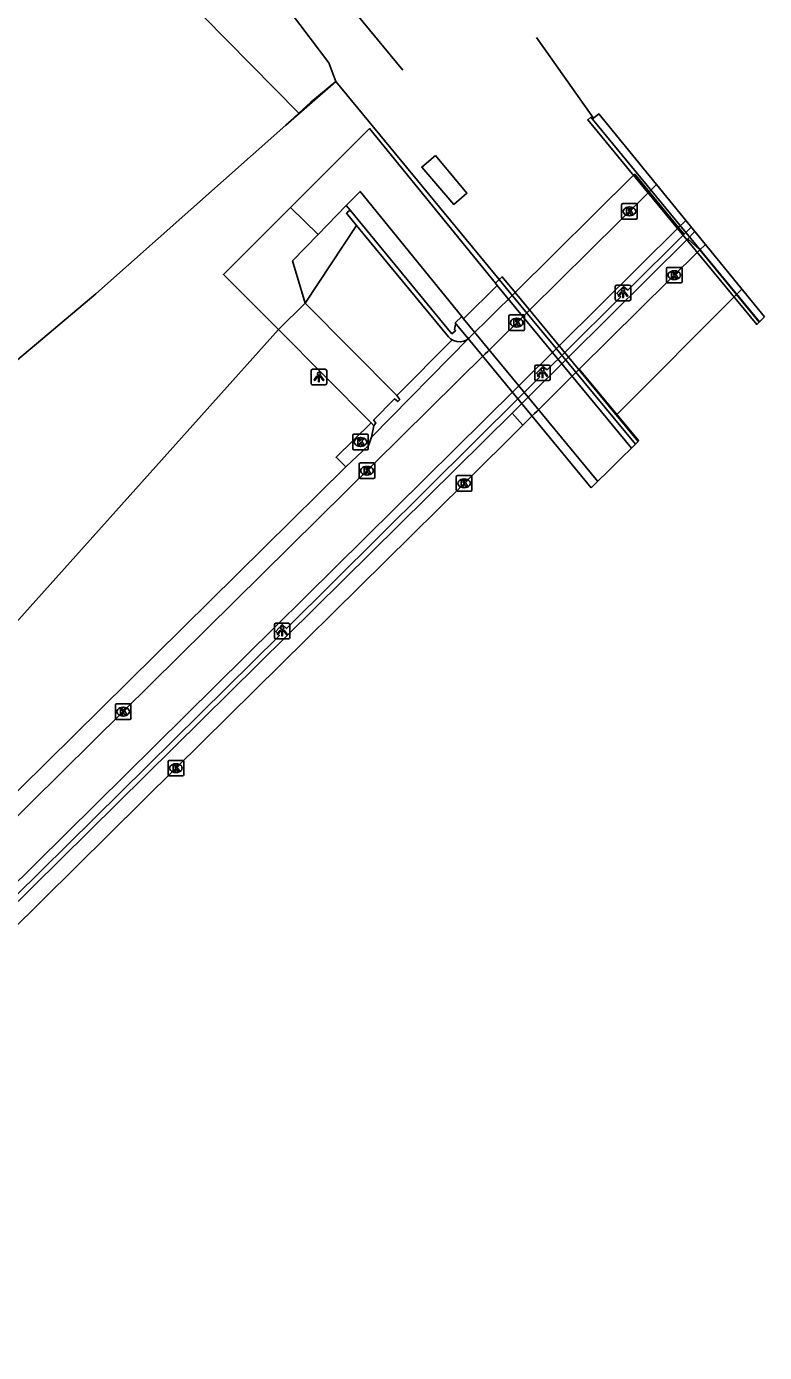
# Model space of a CAD drawing. Extents: x 156141 to 158132, y 385651 to 388399.
# Drawn here: x 158084.7 to 158132, y 386584 to 386669.1 of the extents above; entities that cross this region are included whole.
import ezdxf

# ---------------------------------------------------------------- set-up
doc = ezdxf.new("R2010")
doc.units = 0
for name, color, linetype in [('IMGEO_Berm_gesloten', 7, 'Continuous'), ('IMGEO_Berm_open', 7, 'Continuous'), ('IMGEO_Dek', 7, 'Continuous'), ('IMGEO_Fietspad_gesloten', 7, 'Continuous'), ('IMGEO_Groenvoorziening', 7, 'Continuous'), ('IMGEO_Hek', 7, 'Continuous'), ('IMGEO_Kolk', 7, 'Continuous'), ('IMGEO_Lichtpunt', 7, 'Continuous'), ('IMGEO_Muur', 7, 'Continuous'), ('IMGEO_Rijbaan_regionaal_gesloten', 7, 'Continuous'), ('IMGEO_Spoor', 7, 'Continuous'), ('IMGEO_Spoorbaan_halfverhard', 7, 'Continuous'), ('IMGEO_Struiken', 7, 'Continuous'), ('IMGEO_Voetpad_op_trap', 7, 'Continuous'), ('IMGEO_Voetpad_open', 7, 'Continuous')]:
    doc.layers.add(name, color=color, linetype=linetype)

msp = doc.modelspace()

# ---------------------------------------------------------------- linework, layer by layer
at = {"layer": 'IMGEO_Berm_gesloten'}
for points in [[(158127.087, 386655.448), (158127.864, 386654.742)], [(158115.825, 386644.269), (158116.505, 386643.494)]]:
    msp.add_lwpolyline(points, dxfattribs=at)
at = {"layer": 'IMGEO_Berm_open'}
msp.add_lwpolyline([(158126.497, 386656.165), (158126.849, 386655.738)], dxfattribs=at)
at = {"layer": 'IMGEO_Dek'}
for points in [[(158132.002, 386650.439), (158121.381, 386663.449), (158121.044, 386663.171), (158120.969, 386663.109), (158120.868, 386663.231), (158120.675, 386663.071), (158122.97, 386660.292), (158123.546, 386659.595), (158123.61, 386659.517), (158131.508, 386649.951)], [(158120.899, 386639.475), (158123.9, 386642.438), (158116.006, 386652), (158115.942, 386652.077), (158115.366, 386652.774), (158115.175, 386653.006), (158114.996, 386652.829), (158114.755, 386652.592), (158114.869, 386652.454), (158112.701, 386650.313), (158112.587, 386650.451), (158112.174, 386650.044), (158112.236, 386649.969), (158112.999, 386649.044)]]:
    msp.add_lwpolyline(points, close=True, dxfattribs=at)
at = {"layer": 'IMGEO_Fietspad_gesloten'}
for points in [[(158124.613, 386658.454), (158116.96, 386650.894), (158114.26, 386648.227), (158114.088, 386648.057), (158090.884, 386625.128), (158073.102, 386607.567), (158055.352, 386589.998), (158040.385, 386575.251), (158020.958, 386555.997)], [(158125.081, 386658.917), (158125.04, 386658.876), (158124.613, 386658.454)], [(158124.613, 386658.454), (158126.497, 386656.165)], [(158126.497, 386656.165), (158126.914, 386656.578), (158126.956, 386656.62)], [(158126.497, 386656.165), (158118.859, 386648.609), (158116.156, 386645.934), (158115.985, 386645.765), (158039.202, 386569.845)]]:
    msp.add_lwpolyline(points, dxfattribs=at)
at = {"layer": 'IMGEO_Groenvoorziening'}
for points in [[(158104.519, 386665.521), (158102.912, 386664.208), (158102.15, 386663.499)], [(158105.43, 386657.27), (158105.184, 386657.567)], [(158105.847, 386656.294), (158105.199, 386657.079), (158105.276, 386657.143), (158105.43, 386657.27)], [(158105.43, 386657.27), (158111.964, 386649.355), (158112.196, 386649.546), (158112.132, 386649.623), (158112.197, 386649.937), (158112.236, 386649.969), (158112.174, 386650.044), (158112.587, 386650.451)], [(158102.55, 386651.323), (158105.847, 386656.294)], [(158111.98, 386648.962), (158111.878, 386649.023), (158111.736, 386649.161), (158105.847, 386656.294)], [(158114.755, 386652.592), (158114.996, 386652.829)], [(158020.144, 386556.792), (158006.457, 386543.264), (158025.253, 386564.365), (158049.403, 386592.21), (158100.84, 386649.633)]]:
    msp.add_lwpolyline(points, dxfattribs=at)
at = {"layer": 'IMGEO_Hek'}
for points in [[(158083.691, 386647.339), (158089.126, 386651.907), (158101.317, 386662.723), (158104.519, 386665.521), (158114.996, 386652.829)], [(158123.742, 386642.282), (158115.763, 386651.901), (158114.996, 386652.829)]]:
    msp.add_lwpolyline(points, dxfattribs=at)
at = {"layer": 'IMGEO_Kolk'}
for p, q in [((158122.844, 386656.777), (158122.844, 386657.629)), ((158122.919, 386657.703), (158123.771, 386657.703)), ((158123.332, 386657.483), (158123.357, 386657.483)), ((158123.845, 386657.629), (158123.845, 386656.777)), ((158123.771, 386656.703), (158122.919, 386656.703)), ((158123.355, 386656.923), (158123.33, 386656.923)), ((158125.716, 386652.686), (158125.716, 386653.538)), ((158125.791, 386653.612), (158126.643, 386653.612)), ((158126.204, 386653.392), (158126.229, 386653.392)), ((158126.717, 386653.538), (158126.717, 386652.686)), ((158126.643, 386652.612), (158125.791, 386652.612)), ((158126.227, 386652.832), (158126.202, 386652.832)), ((158115.615, 386649.637), (158115.615, 386650.489)), ((158115.69, 386650.563), (158116.542, 386650.563)), ((158116.616, 386650.489), (158116.616, 386649.637)), ((158116.126, 386649.783), (158116.101, 386649.783)), ((158116.103, 386650.343), (158116.128, 386650.343)), ((158116.542, 386649.563), (158115.69, 386649.563)), ((158105.6, 386641.991), (158105.6, 386642.843)), ((158105.675, 386642.917), (158106.527, 386642.917)), ((158106.601, 386642.843), (158106.601, 386641.991)), ((158106.111, 386642.137), (158106.086, 386642.137)), ((158106.088, 386642.697), (158106.113, 386642.697)), ((158106.527, 386641.917), (158105.675, 386641.917)), ((158106.014, 386640.148), (158106.014, 386641)), ((158106.089, 386641.074), (158106.941, 386641.074)), ((158106.525, 386640.294), (158106.5, 386640.294)), ((158106.502, 386640.854), (158106.527, 386640.854)), ((158107.015, 386641), (158107.015, 386640.148)), ((158112.318, 386640.263), (158113.17, 386640.263)), ((158106.941, 386640.074), (158106.089, 386640.074)), ((158112.243, 386639.337), (158112.243, 386640.189)), ((158112.754, 386639.483), (158112.729, 386639.483)), ((158112.731, 386640.043), (158112.756, 386640.043)), ((158113.244, 386640.189), (158113.244, 386639.337)), ((158113.17, 386639.263), (158112.318, 386639.263)), ((158090.383, 386624.703), (158090.383, 386625.555)), ((158090.458, 386625.629), (158091.31, 386625.629)), ((158090.871, 386625.409), (158090.896, 386625.409)), ((158091.384, 386625.555), (158091.384, 386624.703)), ((158091.31, 386624.629), (158090.458, 386624.629)), ((158090.894, 386624.849), (158090.869, 386624.849)), ((158093.763, 386621.08), (158093.763, 386621.932)), ((158093.838, 386622.006), (158094.69, 386622.006)), ((158094.251, 386621.786), (158094.276, 386621.786)), ((158094.764, 386621.932), (158094.764, 386621.08)), ((158094.69, 386621.006), (158093.838, 386621.006)), ((158094.274, 386621.226), (158094.249, 386621.226))]:
    msp.add_line(p, q, dxfattribs=at)
for points in [[(158122.844, 386656.777), (158122.844, 386657.629)], [(158122.919, 386657.703), (158123.771, 386657.703)], [(158123.165, 386657.403), (158123.288, 386657.403), (158123.288, 386657.252), (158123.418, 386657.403), (158123.582, 386657.403), (158123.436, 386657.252), (158123.589, 386657.003), (158123.437, 386657.003), (158123.352, 386657.167), (158123.288, 386657.1), (158123.288, 386657.003), (158123.165, 386657.003), (158123.165, 386657.403)], [(158123.845, 386657.629), (158123.845, 386656.777)], [(158123.771, 386656.703), (158122.919, 386656.703)], [(158125.716, 386652.686), (158125.716, 386653.538)], [(158125.791, 386653.612), (158126.643, 386653.612)], [(158126.037, 386653.312), (158126.16, 386653.312), (158126.16, 386653.161), (158126.29, 386653.312), (158126.454, 386653.312), (158126.308, 386653.161), (158126.461, 386652.912), (158126.309, 386652.912), (158126.224, 386653.076), (158126.16, 386653.009), (158126.16, 386652.912), (158126.037, 386652.912), (158126.037, 386653.312)], [(158126.717, 386653.538), (158126.717, 386652.686)], [(158126.643, 386652.612), (158125.791, 386652.612)], [(158115.615, 386649.637), (158115.615, 386650.489)], [(158115.69, 386650.563), (158116.542, 386650.563)], [(158116.616, 386650.489), (158116.616, 386649.637)], [(158115.936, 386650.263), (158116.059, 386650.263), (158116.059, 386650.112), (158116.189, 386650.263), (158116.353, 386650.263), (158116.207, 386650.112), (158116.36, 386649.863), (158116.208, 386649.863), (158116.123, 386650.027), (158116.059, 386649.96), (158116.059, 386649.863), (158115.936, 386649.863), (158115.936, 386650.263)], [(158116.542, 386649.563), (158115.69, 386649.563)], [(158105.6, 386641.991), (158105.6, 386642.843)], [(158105.675, 386642.917), (158106.527, 386642.917)], [(158106.601, 386642.843), (158106.601, 386641.991)], [(158105.921, 386642.617), (158106.044, 386642.617), (158106.044, 386642.466), (158106.174, 386642.617), (158106.338, 386642.617), (158106.192, 386642.466), (158106.345, 386642.217), (158106.193, 386642.217), (158106.108, 386642.381), (158106.044, 386642.314), (158106.044, 386642.217), (158105.921, 386642.217), (158105.921, 386642.617)], [(158106.527, 386641.917), (158105.675, 386641.917)], [(158106.014, 386640.148), (158106.014, 386641)], [(158106.089, 386641.074), (158106.941, 386641.074)], [(158106.335, 386640.774), (158106.458, 386640.774), (158106.458, 386640.623), (158106.588, 386640.774), (158106.752, 386640.774), (158106.606, 386640.623), (158106.759, 386640.374), (158106.607, 386640.374), (158106.522, 386640.538), (158106.458, 386640.471), (158106.458, 386640.374), (158106.335, 386640.374), (158106.335, 386640.774)], [(158107.015, 386641), (158107.015, 386640.148)], [(158112.318, 386640.263), (158113.17, 386640.263)], [(158106.941, 386640.074), (158106.089, 386640.074)], [(158112.243, 386639.337), (158112.243, 386640.189)], [(158112.564, 386639.963), (158112.687, 386639.963), (158112.687, 386639.812), (158112.817, 386639.963), (158112.981, 386639.963), (158112.835, 386639.812), (158112.988, 386639.563), (158112.836, 386639.563), (158112.751, 386639.727), (158112.687, 386639.66), (158112.687, 386639.563), (158112.564, 386639.563), (158112.564, 386639.963)], [(158113.244, 386640.189), (158113.244, 386639.337)], [(158113.17, 386639.263), (158112.318, 386639.263)], [(158090.383, 386624.703), (158090.383, 386625.555)], [(158090.458, 386625.629), (158091.31, 386625.629)], [(158090.704, 386625.329), (158090.827, 386625.329), (158090.827, 386625.178), (158090.957, 386625.329), (158091.121, 386625.329), (158090.975, 386625.178), (158091.128, 386624.929), (158090.976, 386624.929), (158090.891, 386625.093), (158090.827, 386625.026), (158090.827, 386624.929), (158090.704, 386624.929), (158090.704, 386625.329)], [(158091.384, 386625.555), (158091.384, 386624.703)], [(158091.31, 386624.629), (158090.458, 386624.629)], [(158093.763, 386621.08), (158093.763, 386621.932)], [(158093.838, 386622.006), (158094.69, 386622.006)], [(158094.084, 386621.706), (158094.207, 386621.706), (158094.207, 386621.555), (158094.337, 386621.706), (158094.501, 386621.706), (158094.355, 386621.555), (158094.508, 386621.306), (158094.356, 386621.306), (158094.271, 386621.47), (158094.207, 386621.403), (158094.207, 386621.306), (158094.084, 386621.306), (158094.084, 386621.706)], [(158094.764, 386621.932), (158094.764, 386621.08)], [(158094.69, 386621.006), (158093.838, 386621.006)]]:
    msp.add_lwpolyline(points, dxfattribs=at)
for centre, start, end in [((158122.921, 386657.627), 91.55205, 178.44795), ((158122.921, 386657.627), 91.55205, 178.44795), ((158123.769, 386657.627), 1.55205, 88.44795), ((158123.769, 386657.627), 1.55205, 88.44795), ((158122.921, 386656.779), 181.55205, 268.44795), ((158122.921, 386656.779), 181.55205, 268.44795), ((158123.769, 386656.779), 271.55205, 358.44795), ((158123.769, 386656.779), 271.55205, 358.44795), ((158125.793, 386653.536), 91.55205, 178.44795), ((158125.793, 386653.536), 91.55205, 178.44795), ((158126.641, 386653.536), 1.55205, 88.44795), ((158126.641, 386653.536), 1.55205, 88.44795), ((158125.793, 386652.688), 181.55205, 268.44795), ((158125.793, 386652.688), 181.55205, 268.44795), ((158126.641, 386652.688), 271.55205, 358.44795), ((158126.641, 386652.688), 271.55205, 358.44795), ((158115.692, 386650.487), 91.55205, 178.44795), ((158115.692, 386650.487), 91.55205, 178.44795), ((158116.54, 386650.487), 1.55205, 88.44795), ((158116.54, 386650.487), 1.55205, 88.44795), ((158115.692, 386649.639), 181.55205, 268.44795), ((158115.692, 386649.639), 181.55205, 268.44795), ((158116.54, 386649.639), 271.55205, 358.44795), ((158116.54, 386649.639), 271.55205, 358.44795), ((158105.677, 386642.841), 91.55205, 178.44795), ((158105.677, 386642.841), 91.55205, 178.44795), ((158106.525, 386642.841), 1.55205, 88.44795), ((158106.525, 386642.841), 1.55205, 88.44795), ((158105.677, 386641.993), 181.55205, 268.44795), ((158105.677, 386641.993), 181.55205, 268.44795), ((158106.525, 386641.993), 271.55205, 358.44795), ((158106.525, 386641.993), 271.55205, 358.44795), ((158106.091, 386640.998), 91.55205, 178.44795), ((158106.091, 386640.998), 91.55205, 178.44795), ((158106.939, 386640.998), 1.55205, 88.44795), ((158106.939, 386640.998), 1.55205, 88.44795), ((158112.32, 386640.187), 91.55205, 178.44795), ((158112.32, 386640.187), 91.55205, 178.44795), ((158113.168, 386640.187), 1.55205, 88.44795), ((158113.168, 386640.187), 1.55205, 88.44795), ((158106.091, 386640.15), 181.55205, 268.44795), ((158106.091, 386640.15), 181.55205, 268.44795), ((158106.939, 386640.15), 271.55205, 358.44795), ((158106.939, 386640.15), 271.55205, 358.44795), ((158112.32, 386639.339), 181.55205, 268.44795), ((158112.32, 386639.339), 181.55205, 268.44795), ((158113.168, 386639.339), 271.55205, 358.44795), ((158113.168, 386639.339), 271.55205, 358.44795), ((158090.46, 386625.553), 91.55205, 178.44795), ((158090.46, 386625.553), 91.55205, 178.44795), ((158091.308, 386625.553), 1.55205, 88.44795), ((158091.308, 386625.553), 1.55205, 88.44795), ((158090.46, 386624.705), 181.55205, 268.44795), ((158090.46, 386624.705), 181.55205, 268.44795), ((158091.308, 386624.705), 271.55205, 358.44795), ((158091.308, 386624.705), 271.55205, 358.44795), ((158093.84, 386621.93), 91.55205, 178.44795), ((158093.84, 386621.93), 91.55205, 178.44795), ((158094.688, 386621.93), 1.55205, 88.44795), ((158094.688, 386621.93), 1.55205, 88.44795), ((158093.84, 386621.082), 181.55205, 268.44795), ((158093.84, 386621.082), 181.55205, 268.44795), ((158094.688, 386621.082), 271.55205, 358.44795), ((158094.688, 386621.082), 271.55205, 358.44795)]:
    msp.add_arc(centre, 0.0765, start, end, dxfattribs=at)
for centre, major_axis, ratio, start_param, end_param in [((158123.331, 386657.203), (-0.387, 0.002), 0.722429, 4.712389, 7.853982), ((158123.356, 386657.203), (-0.39, 0.002), 0.717154, 1.570796, 4.712389), ((158126.203, 386653.112), (-0.387, 0.002), 0.722429, 4.712389, 7.853982), ((158126.228, 386653.112), (-0.39, 0.002), 0.717154, 1.570796, 4.712389), ((158116.102, 386650.063), (-0.387, 0.002), 0.722429, 4.712389, 7.853982), ((158116.127, 386650.063), (-0.39, 0.002), 0.717154, 1.570796, 4.712389), ((158106.087, 386642.417), (-0.387, 0.002), 0.722429, 4.712389, 7.853982), ((158106.112, 386642.417), (-0.39, 0.002), 0.717154, 1.570796, 4.712389), ((158106.501, 386640.574), (-0.387, 0.002), 0.722429, 4.712389, 7.853982), ((158106.526, 386640.574), (-0.39, 0.002), 0.717154, 1.570796, 4.712389), ((158112.73, 386639.763), (-0.387, 0.002), 0.722429, 4.712389, 7.853982), ((158112.755, 386639.763), (-0.39, 0.002), 0.717154, 1.570796, 4.712389), ((158090.87, 386625.129), (-0.387, 0.002), 0.722429, 4.712389, 7.853982), ((158090.895, 386625.129), (-0.39, 0.002), 0.717154, 1.570796, 4.712389), ((158094.25, 386621.506), (-0.387, 0.002), 0.722429, 4.712389, 7.853982), ((158094.275, 386621.506), (-0.39, 0.002), 0.717154, 1.570796, 4.712389)]:
    msp.add_ellipse(centre, major_axis=major_axis, ratio=ratio, start_param=start_param, end_param=end_param, dxfattribs=at)
at = {"layer": 'IMGEO_Lichtpunt'}
for p, q in [((158122.434, 386652.376), (158122.434, 386651.569)), ((158122.434, 386652.376), (158122.434, 386651.569)), ((158123.336, 386652.471), (158122.528, 386652.471)), ((158123.336, 386652.471), (158122.528, 386652.471)), ((158123.43, 386651.569), (158123.43, 386652.376)), ((158123.43, 386651.569), (158123.43, 386652.376)), ((158122.528, 386651.475), (158123.336, 386651.475)), ((158122.528, 386651.475), (158123.336, 386651.475)), ((158103.838, 386647.079), (158103.03, 386647.079)), ((158103.838, 386647.079), (158103.03, 386647.079)), ((158117.268, 386647.252), (158117.268, 386646.445)), ((158117.268, 386647.252), (158117.268, 386646.445)), ((158118.17, 386647.347), (158117.362, 386647.347)), ((158118.17, 386647.347), (158117.362, 386647.347)), ((158118.264, 386646.445), (158118.264, 386647.252)), ((158118.264, 386646.445), (158118.264, 386647.252)), ((158102.936, 386646.984), (158102.936, 386646.177)), ((158102.936, 386646.984), (158102.936, 386646.177)), ((158103.932, 386646.177), (158103.932, 386646.984)), ((158103.932, 386646.177), (158103.932, 386646.984)), ((158117.362, 386646.351), (158118.17, 386646.351)), ((158117.362, 386646.351), (158118.17, 386646.351)), ((158103.03, 386646.083), (158103.838, 386646.083)), ((158103.03, 386646.083), (158103.838, 386646.083)), ((158100.576, 386630.698), (158100.576, 386629.891)), ((158100.576, 386630.698), (158100.576, 386629.891)), ((158101.478, 386630.793), (158100.67, 386630.793)), ((158101.478, 386630.793), (158100.67, 386630.793)), ((158101.572, 386629.891), (158101.572, 386630.698)), ((158101.572, 386629.891), (158101.572, 386630.698)), ((158100.67, 386629.797), (158101.478, 386629.797)), ((158100.67, 386629.797), (158101.478, 386629.797))]:
    msp.add_line(p, q, dxfattribs=at)
for points in [[(158122.808, 386652.04), (158122.847, 386652.012), (158122.659, 386651.75), (158122.621, 386651.777), (158122.808, 386652.04)], [(158122.91, 386651.992), (158122.957, 386651.992), (158122.957, 386651.67), (158122.91, 386651.67), (158122.91, 386651.992)], [(158123.02, 386652.012), (158123.058, 386652.039), (158123.245, 386651.777), (158123.206, 386651.749), (158123.02, 386652.012)], [(158103.31, 386646.648), (158103.349, 386646.62), (158103.161, 386646.358), (158103.123, 386646.385), (158103.31, 386646.648)], [(158103.412, 386646.6), (158103.459, 386646.6), (158103.459, 386646.278), (158103.412, 386646.278), (158103.412, 386646.6)], [(158103.522, 386646.62), (158103.56, 386646.647), (158103.747, 386646.385), (158103.708, 386646.357), (158103.522, 386646.62)], [(158117.642, 386646.916), (158117.681, 386646.888), (158117.493, 386646.626), (158117.455, 386646.653), (158117.642, 386646.916)], [(158117.744, 386646.868), (158117.791, 386646.868), (158117.791, 386646.546), (158117.744, 386646.546), (158117.744, 386646.868)], [(158117.854, 386646.888), (158117.892, 386646.915), (158118.079, 386646.653), (158118.04, 386646.625), (158117.854, 386646.888)], [(158100.95, 386630.362), (158100.989, 386630.334), (158100.801, 386630.072), (158100.763, 386630.099), (158100.95, 386630.362)], [(158101.052, 386630.314), (158101.099, 386630.314), (158101.099, 386629.992), (158101.052, 386629.992), (158101.052, 386630.314)], [(158101.162, 386630.334), (158101.2, 386630.361), (158101.387, 386630.099), (158101.348, 386630.071), (158101.162, 386630.334)]]:
    msp.add_lwpolyline(points, dxfattribs=at)
for centre in [(158122.933, 386652.174), (158117.767, 386647.05), (158103.435, 386646.782), (158101.075, 386630.496)]:
    msp.add_circle(centre, 0.0994, dxfattribs=at)
for centre, start, end in [((158122.528, 386652.376), 90, 180), ((158122.528, 386652.376), 90, 180), ((158123.336, 386652.376), 0, 90), ((158123.336, 386652.376), 0, 90), ((158122.528, 386651.569), 180, 270), ((158122.528, 386651.569), 180, 270), ((158123.336, 386651.569), 270, 0), ((158123.336, 386651.569), 270, 360), ((158103.03, 386646.984), 90, 180), ((158103.03, 386646.984), 90, 180), ((158103.838, 386646.984), 0, 90), ((158103.838, 386646.984), 0, 90), ((158117.362, 386647.252), 90, 180), ((158117.362, 386647.252), 90, 180), ((158118.17, 386647.252), 0, 90), ((158118.17, 386647.252), 0, 90), ((158117.362, 386646.445), 180, 270), ((158117.362, 386646.445), 180, 270), ((158118.17, 386646.445), 270, 0), ((158118.17, 386646.445), 270, 360), ((158103.03, 386646.177), 180, 270), ((158103.03, 386646.177), 180, 270), ((158103.838, 386646.177), 270, 0), ((158103.838, 386646.177), 270, 360), ((158100.67, 386630.698), 90, 180), ((158100.67, 386630.698), 90, 180), ((158101.478, 386630.698), 0, 90), ((158101.478, 386630.698), 0, 90), ((158100.67, 386629.891), 180, 270), ((158100.67, 386629.891), 180, 270), ((158101.478, 386629.891), 270, 0), ((158101.478, 386629.891), 270, 360)]:
    msp.add_arc(centre, 0.0946, start, end, dxfattribs=at)
at = {"layer": 'IMGEO_Muur'}
for points in [[(158131.686, 386650.127), (158120.969, 386663.109)], [(158126.849, 386655.738), (158123.236, 386652.159), (158122.968, 386652.38), (158122.533, 386651.954), (158122.781, 386651.718), (158119.212, 386648.184), (158118.065, 386647.048), (158117.797, 386647.261), (158117.382, 386646.821), (158117.596, 386646.596), (158116.505, 386645.511), (158116.335, 386645.342), (158101.351, 386630.453), (158101.076, 386630.708), (158100.669, 386630.264), (158100.9, 386630.017), (158078.833, 386608.228)], [(158126.849, 386655.738), (158127.264, 386656.149), (158127.306, 386656.191)], [(158127.543, 386655.901), (158127.501, 386655.859), (158127.087, 386655.448)], [(158115.825, 386644.269), (158116.592, 386645.031), (158116.763, 386645.2), (158119.464, 386647.882), (158127.087, 386655.448)], [(158123.48, 386642.023), (158114.869, 386652.454)], [(158112.701, 386650.313), (158121.312, 386639.882)], [(158039.635, 386569.451), (158039.85, 386569.222), (158115.825, 386644.269)]]:
    msp.add_lwpolyline(points, dxfattribs=at)
at = {"layer": 'IMGEO_Rijbaan_regionaal_gesloten'}
for points in [[(158120.129, 386647.081), (158127.864, 386654.742)], [(158128.21, 386655.084), (158128.167, 386655.042), (158127.864, 386654.742)], [(158127.864, 386654.742), (158130.218, 386651.871)], [(158130.218, 386651.871), (158130.556, 386652.21)], [(158130.218, 386651.871), (158122.543, 386644.176)], [(158130.218, 386651.871), (158131.665, 386650.106)], [(158120.129, 386647.081), (158117.423, 386644.402), (158117.253, 386644.233), (158116.505, 386643.494)], [(158122.543, 386644.176), (158120.129, 386647.081)], [(158122.543, 386644.176), (158123.948, 386642.486)], [(158116.505, 386643.494), (158112.744, 386639.762), (158094.264, 386621.505), (158077.188, 386604.627), (158059.439, 386587.072), (158041.676, 386569.488), (158024.446, 386552.489)]]:
    msp.add_lwpolyline(points, dxfattribs=at)
at = {"layer": 'IMGEO_Spoor'}
msp.add_lwpolyline([(158003.269, 386793.737), (158039.359, 386750.301), (158108.812, 386666.258)], dxfattribs=at)
at = {"layer": 'IMGEO_Spoorbaan_halfverhard'}
for points in [[(158038.025, 386740.954), (158037.391, 386744.413), (158037.574, 386744.906), (158038.003, 386745.03), (158040.082, 386742.752), (158047.652, 386733.601), (158061.101, 386717.611), (158070.559, 386706.083), (158081.251, 386692.52), (158090.847, 386681.283), (158094.297, 386677.565), (158094.764, 386677.982), (158101.607, 386669.974), (158104.062, 386666.712), (158104.519, 386665.521)], [(158117.389, 386668.339), (158121.044, 386663.171)], [(158104.519, 386665.521), (158114.996, 386652.829)], [(158110.899, 386660.789), (158112.926, 386658.359), (158112.088, 386657.63), (158110.024, 386660.04), (158110.899, 386660.789)]]:
    msp.add_lwpolyline(points, dxfattribs=at)
at = {"layer": 'IMGEO_Struiken'}
for points in [[(158102.15, 386663.499), (158092.926, 386672.863), (158079.38, 386689.129), (158071.289, 386698.643)], [(158083.691, 386647.339), (158089.126, 386651.907), (158101.317, 386662.723), (158102.15, 386663.499)]]:
    msp.add_lwpolyline(points, dxfattribs=at)
at = {"layer": 'IMGEO_Voetpad_op_trap'}
for points in [[(158102.55, 386651.323), (158108.427, 386645.4)], [(158106.773, 386643.637), (158100.84, 386649.633)]]:
    msp.add_lwpolyline(points, dxfattribs=at)
at = {"layer": 'IMGEO_Voetpad_open'}
for points in [[(158114.755, 386652.592), (158106.673, 386662.511), (158101.612, 386657.451)], [(158123.681, 386659.587), (158123.61, 386659.517), (158116.006, 386652), (158113.062, 386649.093)], [(158123.681, 386659.587), (158124.613, 386658.454)], [(158105.184, 386657.567), (158106.073, 386658.48), (158112.587, 386650.451)], [(158100.84, 386649.633), (158097.307, 386653.163), (158101.612, 386657.451)], [(158101.612, 386657.451), (158103.388, 386655.722)], [(158103.388, 386655.722), (158105.184, 386657.567)], [(158103.388, 386655.722), (158101.749, 386654.037), (158102.55, 386651.323)], [(158112.587, 386650.451), (158112.701, 386650.313), (158114.869, 386652.454), (158114.755, 386652.592)], [(158102.55, 386651.323), (158100.84, 386649.633)], [(158113.062, 386649.093), (158106.797, 386642.733)], [(158111.98, 386648.962), (158108.427, 386645.4)], [(158113.062, 386649.093), (158112.999, 386649.044), (158112.907, 386648.971), (158112.715, 386648.88), (158112.497, 386648.836), (158112.272, 386648.848), (158112.059, 386648.914), (158111.98, 386648.962)], [(158108.427, 386645.4), (158108.611, 386645.136), (158108.489, 386645.004), (158108.286, 386645.19), (158106.936, 386643.82), (158107.074, 386643.648), (158106.954, 386643.455)], [(158105.161, 386640.823), (158104.529, 386641.441), (158106.773, 386643.637)], [(158106.773, 386643.637), (158106.954, 386643.455)], [(158106.954, 386643.455), (158106.797, 386642.733)], [(158106.797, 386642.733), (158106.619, 386642.199), (158105.161, 386640.823)], [(158105.161, 386640.823), (158023.275, 386559.983)]]:
    msp.add_lwpolyline(points, dxfattribs=at)

doc.saveas('drawing.dxf')
